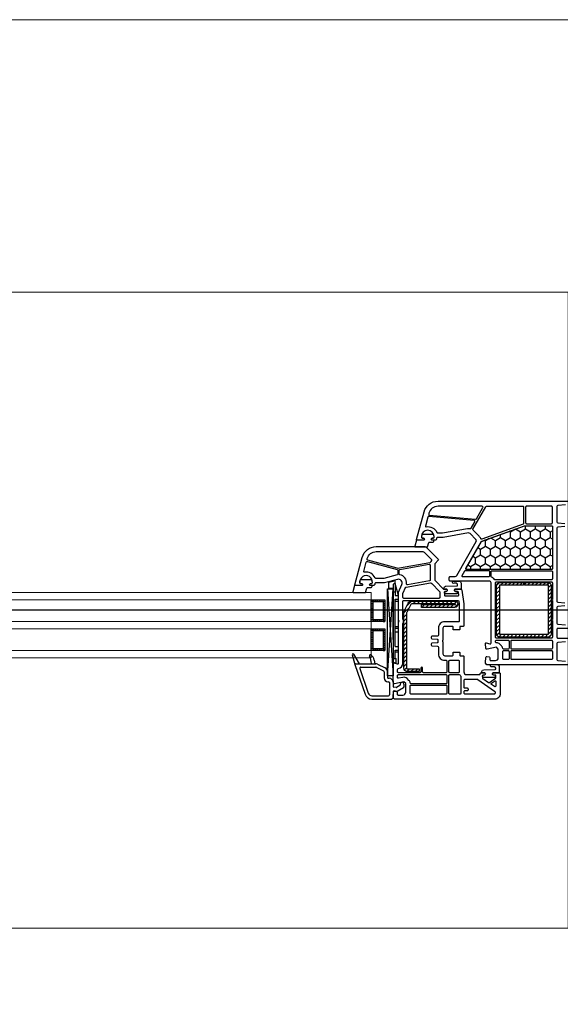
# Model space of a CAD drawing. Header units: millimetres. Extents: x 53645 to 137188, y 78097 to 135542.
# Tile 270 of 288: x 123000 to 123298, y 131604 to 132146. Entities that reach past the tile are written whole.
import ezdxf

# ---------------------------------------------------------------- set-up
doc = ezdxf.new("R2010")
doc.units = ezdxf.units.MM
doc.linetypes.add('CONTI', pattern=[0])
doc.linetypes.add('GOST2.303 5', pattern=[24, 20, -1.5, 1, -1.5])
for name, color, linetype in [('axis_dim', 40, 'CONTI'), ('GASKET', 5, 'Continuous'), ('PVC', 7, 'Continuous'), ('STEEL', 5, 'Continuous')]:
    doc.layers.add(name, color=color, linetype=linetype)
for name, color, linetype, lineweight in [('doors_windows', 4, 'Continuous', 5), ('furniture', 36, 'Continuous', 0), ('stair1', 7, 'Continuous', 15)]:
    doc.layers.add(name, color=color, linetype=linetype, lineweight=lineweight)

# ---------------------------------------------------------------- blocks, each defined once
blk = doc.blocks.new('*U15')
at = {"linetype": 'Continuous'}
h = blk.add_hatch(dxfattribs=at)
h.set_pattern_fill('HONEY', color=6, angle=-90, style=0)
h.set_pattern_definition([(270, (672.6262, 52.6428), (-2.74963, -4.7625), [3.175, -6.35]), (150, (672.6262, 52.6428), (-2.74963, 4.7625), [3.175, -6.35]), (210, (672.6262, 52.6428), (-5.49926, -6e-07), [-6.35, 3.175])])
h.paths.add_polyline_path([(544.25, -37.59, -0.57735), (543.82, -36.84), (551.5, -23.53, 0.079163), (551.89, -22.5, -0.259107), (552.21, -22.14), (575.88, -13.52, -0.087489), (576.06, -13.49), (590.77, -13.49, -0.414214), (591.27, -13.99), (591.27, -37.09, -0.414214), (590.77, -37.59)])
at = {"color": 1, "linetype": 'Continuous', "lineweight": 25}
for p, q in [((500.51, -48.17), (503.5, -96.18)), ((500.51, -96.18), (503.5, -48.17))]:
    blk.add_line(p, q, dxfattribs=at)
at = {"color": 1, "linetype": 'Continuous'}
for p, q in [((503.49, -44.14), (500.93, -44.82)), ((500.93, -44.82), (500.93, -47.87)), ((500.93, -47.87), (503.49, -47.87)), ((504.69, -43.52), (503.49, -43.85)), ((503.49, -43.85), (503.49, -44.14)), ((504.69, -45.37), (503.49, -45.65)), ((503.49, -45.65), (503.49, -88.61)), ((504.69, -45.39), (504.69, -43.52)), ((504.69, -45.37), (504.69, -51.97)), ((506.49, -51.97), (504.69, -45.37)), ((504.69, -45.65), (504.69, -51.97)), ((503.49, -49.97), (504.69, -49.97)), ((503.49, -76.2), (503.49, -52)), ((504.69, -51.97), (506.49, -51.97)), ((504.69, -53.97), (504.69, -54.57)), ((504.69, -53.97), (506.49, -53.97)), ((504.69, -79.97), (504.69, -53.97)), ((506.49, -82.97), (506.49, -51.97)), ((504.69, -54.97), (506.49, -54.97)), ((504.69, -68.97), (506.49, -68.97)), ((504.69, -69.97), (506.49, -69.97)), ((504.69, -71.97), (506.49, -71.97)), ((504.69, -79.97), (506.49, -79.97)), ((503.49, -86.67), (505.19, -86.67)), ((504.69, -81.97), (506.49, -81.97)), ((504.69, -86.67), (504.69, -81.97)), ((504.69, -82.97), (506.49, -82.97)), ((505.19, -89.07), (505.19, -86.67)), ((503.49, -88.61), (505.19, -89.07))]:
    blk.add_line(p, q, dxfattribs=at)
at = {"color": 5}
for p, q in [((492.53, -55.28), (491.53, -55.28)), ((492.53, -56.28), (491.53, -56.28)), ((492.53, -57.28), (491.53, -57.28)), ((492.53, -58.28), (491.53, -58.28)), ((492.53, -59.28), (491.53, -59.28)), ((492.53, -55.28), (492.53, -54.28)), ((493.03, -55.28), (493.03, -54.28)), ((494.03, -55.28), (494.03, -54.28)), ((495.03, -55.28), (495.03, -54.28)), ((496.03, -55.28), (496.03, -54.28)), ((497.03, -55.28), (497.03, -54.28)), ((498.03, -55.28), (498.03, -54.28)), ((498.03, -55.28), (499.03, -55.28)), ((498.03, -56.28), (499.03, -56.28)), ((498.03, -57.28), (499.03, -57.28)), ((498.03, -58.28), (499.03, -58.28)), ((498.03, -59.28), (499.03, -59.28)), ((492.53, -60.28), (491.53, -60.28)), ((492.53, -61.28), (491.53, -61.28)), ((492.53, -62.28), (491.53, -62.28)), ((492.53, -63.28), (491.53, -63.28)), ((492.53, -64.28), (491.53, -64.28)), ((498.03, -60.28), (499.03, -60.28)), ((498.03, -61.28), (499.03, -61.28)), ((498.03, -62.28), (499.03, -62.28)), ((498.03, -63.28), (499.03, -63.28)), ((498.03, -64.28), (499.03, -64.28)), ((492.53, -65.28), (491.53, -65.28)), ((492.53, -65.28), (491.53, -65.28)), ((492.53, -66.28), (491.53, -66.28)), ((492.53, -65.28), (492.53, -66.28)), ((492.53, -71.28), (492.53, -70.28)), ((493.03, -66.28), (493.03, -65.28)), ((493.03, -71.28), (493.03, -70.28)), ((494.03, -66.28), (494.03, -65.28)), ((494.03, -71.28), (494.03, -70.28)), ((495.03, -66.28), (495.03, -65.28)), ((495.03, -71.28), (495.03, -70.28)), ((496.03, -66.28), (496.03, -65.28)), ((496.03, -71.28), (496.03, -70.28)), ((497.03, -66.28), (497.03, -65.28)), ((497.03, -71.28), (497.03, -70.28)), ((498.03, -65.28), (499.03, -65.28)), ((498.03, -65.28), (499.03, -65.28)), ((498.03, -65.28), (498.03, -66.28)), ((498.03, -66.28), (499.03, -66.28)), ((498.03, -71.28), (498.03, -70.28)), ((492.53, -71.28), (491.53, -71.28)), ((492.53, -72.28), (491.53, -72.28)), ((492.53, -73.28), (491.53, -73.28)), ((492.53, -74.28), (491.53, -74.28)), ((492.53, -75.28), (491.53, -75.28)), ((498.03, -71.28), (499.03, -71.28)), ((498.03, -72.28), (499.03, -72.28)), ((498.03, -73.28), (499.03, -73.28)), ((498.03, -74.28), (499.03, -74.28)), ((498.03, -75.28), (499.03, -75.28)), ((492.53, -76.28), (491.53, -76.28)), ((492.53, -77.28), (491.53, -77.28)), ((492.53, -78.28), (491.53, -78.28)), ((492.53, -79.28), (491.53, -79.28)), ((492.53, -80.28), (491.53, -80.28)), ((492.53, -81.28), (491.53, -81.28)), ((492.53, -81.28), (491.53, -81.28)), ((492.53, -81.28), (492.53, -82.28)), ((493.03, -82.28), (493.03, -81.28)), ((494.03, -82.28), (494.03, -81.28)), ((495.03, -82.28), (495.03, -81.28)), ((496.03, -82.28), (496.03, -81.28)), ((497.03, -82.28), (497.03, -81.28)), ((498.03, -76.28), (499.03, -76.28)), ((498.03, -77.28), (499.03, -77.28)), ((498.03, -78.28), (499.03, -78.28)), ((498.03, -79.28), (499.03, -79.28)), ((498.03, -80.28), (499.03, -80.28)), ((498.03, -81.28), (499.03, -81.28)), ((498.03, -81.28), (499.03, -81.28)), ((498.03, -81.28), (498.03, -82.28)), ((492.53, -82.28), (491.53, -82.28)), ((498.03, -82.28), (499.03, -82.28))]:
    blk.add_line(p, q, dxfattribs=at)
blk.add_lwpolyline([(543.9, -37.59, -0.57735), (543.64, -37.14), (552.27, -22.19, -0.176327), (552.43, -22.06), (575.92, -13.51, -0.087489), (576.02, -13.49), (590.97, -13.49, -0.414214), (591.27, -13.79), (591.27, -37.29, -0.414214), (590.97, -37.59)], format="xyb", close=True)
at = {"color": 1, "linetype": 'Continuous', "lineweight": 25}
blk.add_lwpolyline([(500.51, -50.18), (500.51, -48.17), (503.5, -48.17), (503.5, -96.18), (500.51, -96.18)], close=True, dxfattribs=at)
at = {"color": 5}
for points in [[(499.03, -66.28), (491.53, -66.28), (491.53, -54.28), (499.03, -54.28)], [(498.03, -65.28), (492.53, -65.28), (492.53, -55.28), (498.03, -55.28)], [(499.03, -82.28), (491.53, -82.28), (491.53, -70.28), (499.03, -70.28)], [(498.03, -81.28), (492.53, -81.28), (492.53, -71.28), (498.03, -71.28)]]:
    blk.add_lwpolyline(points, close=True, dxfattribs=at)
at = {"layer": 'doors_windows', "color": 5}
for points in [[(100, -50.28), (491.53, -50.28), (491.53, -54.28), (100, -54.28)], [(100, -66.28), (491.53, -66.28), (491.53, -70.28), (100, -70.28)], [(100, -82.28), (491.53, -82.28), (491.53, -86.28), (100, -86.28)]]:
    blk.add_lwpolyline(points, close=True, dxfattribs=at)
at = {"layer": 'GASKET'}
for p, q in [((481.06, -84.5), (482.5, -89.88)), ((481.79, -84.2), (484.79, -89.5)), ((493.04, -87.48), (493.4, -89.5))]:
    blk.add_line(p, q, dxfattribs=at)
at = {"layer": 'GASKET', "color": 5, "linetype": 'Continuous'}
for points in [[(525.35, -22.56, 0.414214), (526.05, -21.86), (526.05, -21.76, 0.414214), (525.75, -21.46), (524.9, -21.46), (524.73, -21.16, -0.57735), (525.25, -20.26), (525.7, -20.26, 0.414214), (526.2, -19.76), (526.2, -19.46, 0.020024), (526.19, -19.18, 0.390947), (525.19, -18.26), (520.21, -18.26, 0.390947), (519.21, -19.18), (519.2, -19.46), (519.2, -19.76, 0.414214), (519.7, -20.26), (520.15, -20.26, -0.57735), (520.67, -21.16), (520.49, -21.46), (516.45, -21.46), (515.43, -24.85, 0.502334), (515.72, -25.23), (522.48, -25.23), (523.21, -22.8, -0.349418), (523.51, -22.56)], [(491.25, -47.61, 0.414214), (491.95, -46.91), (491.95, -46.81, 0.414214), (491.65, -46.51), (490.8, -46.51), (490.63, -46.21, -0.57735), (491.15, -45.31), (491.6, -45.31, 0.414214), (492.1, -44.81), (492.1, -44.51, 0.020024), (492.09, -44.23, 0.390947), (491.09, -43.31), (486.11, -43.31, 0.390947), (485.11, -44.23), (485.1, -44.51), (485.1, -44.81, 0.414214), (485.6, -45.31), (486.05, -45.31, -0.57735), (486.57, -46.21), (486.39, -46.51), (482.35, -46.51), (481.33, -49.9, 0.502334), (481.62, -50.28), (488.38, -50.28), (489.11, -47.85, -0.349418), (489.4, -47.61)], [(538.37, -49.68, -0.414214), (538.87, -50.18, -0.054959), (538.78, -50.94, -0.351258), (538.59, -51.1), (532.15, -51.1, -0.351258), (531.95, -50.94, -0.054959), (531.87, -50.18, -0.414214), (532.37, -49.68), (532.82, -49.68, 0.57735), (533.34, -48.78), (533.16, -48.48), (531.7, -48.48, -0.414214), (531.5, -48.28), (531.5, -47.81, -0.407864), (532.48, -46.81), (538.69, -46.68, 0.433601), (539.08, -46.24), (539.05, -45.92, 0.363714), (538.33, -45.19), (537.36, -45.11, 0.169782), (537.17, -45.16, -1.241435), (536.72, -43.99), (539.81, -43.99, -0.414214), (541.01, -45.19), (541.01, -48.18, -0.414214), (540.71, -48.48), (537.57, -48.48), (537.4, -48.78, 0.57735), (537.92, -49.68)], [(559.35, -95.68, -0.414214), (559.85, -96.18, -0.054959), (559.77, -96.94, -0.351258), (559.58, -97.1), (553.13, -97.1, -0.351258), (552.94, -96.94, -0.054959), (552.85, -96.18, -0.414214), (553.35, -95.68), (553.8, -95.68, 0.57735), (554.32, -94.78), (554.15, -94.48), (552.69, -94.48, -0.414214), (552.49, -94.28), (552.49, -93.81, -0.407864), (553.47, -92.81), (559.68, -92.68, 0.433601), (560.07, -92.24), (560.04, -91.92, 0.363714), (559.31, -91.19), (558.35, -91.11, 0.169782), (558.16, -91.16, -1.241435), (557.7, -89.99), (560.79, -89.99, -0.414214), (561.99, -91.19), (561.99, -94.18, -0.414214), (561.69, -94.48), (558.56, -94.48), (558.39, -94.78, 0.57735), (558.9, -95.68)]]:
    blk.add_lwpolyline(points, format="xyb", close=True, dxfattribs=at)
at = {"layer": 'GASKET'}
for centre, radius, start, end in [((481.45, -84.4), 0.4, 29.4867, 195), ((491.09, -85.1), 0.6, 47.514, 209.42), ((483.6, -89.32), 8, 0, 29.42), ((488.12, -88.34), 5, 10, 47.514)]:
    blk.add_arc(centre, radius, start, end, dxfattribs=at)
at = {"layer": 'PVC'}
for p, q in [((482.49, -89.8), (482.49, -89.8)), ((482.51, -89.9), (488.07, -106.29)), ((482.79, -89.5), (493.94, -89.5)), ((485.25, -92.06), (489.87, -105.68)), ((485.72, -91.4), (493.94, -91.4)), ((491.6, -89.32), (491.6, -89.5)), ((494.16, -91.45), (498.31, -93.47)), ((494.99, -89.74), (499.14, -91.76)), ((498.59, -93.92), (498.59, -97.3)), ((500.49, -93.92), (500.49, -97)), ((500.99, -97.5), (501.39, -97.5)), ((500.69, -99.4), (501.09, -99.4)), ((501.59, -99.9), (501.59, -106.6)), ((503.49, -99.6), (503.49, -101.91)), ((505.14, -102.62), (503.9, -102.4)), ((507.24, -101.55), (505.48, -102.56)), ((509.24, -102.7), (505.69, -104.75)), ((507.49, -100.65), (507.49, -101.11)), ((509.49, -100.65), (509.49, -102.27)), ((491.77, -107.1), (501.09, -107.1)), ((502.74, -109), (503.49, -108.25)), ((503.49, -104.96), (503.49, -108.25)), ((505.69, -104.75), (504.08, -104.47)), ((491.86, -109), (502.74, -109))]:
    blk.add_line(p, q, dxfattribs=at)
for points in [[(598.46, -2), (594.25, -2.37, 0.388879), (593.79, -2.87), (593.79, -11.46, 0.388879), (594.25, -11.96), (598.16, -12.3, 0.700208)], [(598.16, -14), (594.25, -14.34, 0.388879), (593.79, -14.84), (593.79, -55.16, 0.388879), (594.25, -55.66), (598.16, -56, 0.700208)], [(598.16, -57.7), (594.25, -58.04, 0.388879), (593.79, -58.54), (593.79, -67.13, 0.388879), (594.25, -67.63), (598.46, -68, 0.700208)], [(599.99, -70), (594.29, -70, 0.414214), (593.79, -70.5), (593.79, -74.9, 0.414214), (594.29, -75.4), (599.99, -75.4, -0.414214)], [(598.46, -77.4), (594.25, -77.77, 0.388879), (593.79, -78.27), (593.79, -87.13, 0.388879), (594.25, -87.63), (598.46, -88, 0.700208)], [(599.99, -90), (555.24, -90), (554.49, -89.25), (554.49, -88.75), (554.67, -85.97, -0.446275), (555.26, -85.51), (556.38, -85.7, -0.36397), (556.79, -86.2), (556.79, -87.2, 0.414214), (557.29, -87.7), (559.99, -87.7, 0.414214), (561.49, -86.2), (561.49, -81.43), (560.49, -80.43), (555.27, -81.49, -0.454146), (554.67, -81.03), (554.49, -78.32, -0.51393), (554.87, -78.01), (556.86, -78.54, 0.493145), (557.49, -78.06), (557.49, -45, 0.414214), (556.49, -44), (534.99, -44, -0.414214), (534.49, -43.5), (534.49, -42, -0.414214), (534.99, -41.5), (537.69, -41.5, 0.267949), (538.56, -41), (549.36, -22.29, 0.339454), (549.2, -21.09), (545.91, -17.8, 0.245592), (545.02, -17.52), (531.19, -19.95, -0.043661), (530.67, -20), (527.99, -20, 0.414214), (527.49, -20.5, -0.414214), (526.49, -21.5), (524.84, -21.5), (524.67, -21.2, -0.57735), (525.19, -20.3), (525.64, -20.3, 0.414214), (526.14, -19.8), (526.14, -19.5, 1), (519.14, -19.5), (519.14, -19.8, 0.414214), (519.64, -20.3), (520.09, -20.3, -0.57735), (520.61, -21.2), (520.44, -21.5), (516.79, -21.5, -0.493145), (516.5, -21.12), (520.57, -5.93, -0.339454), (528.3, 0), (599.99, 0, -0.414214)]]:
    blk.add_lwpolyline(points, format="xyb", dxfattribs=at)
for points in [[(552.62, -2.8), (528.3, -2.8, 0.339454), (523.28, -6.65), (523.15, -7.12, 0.466308), (523.59, -7.75), (549.02, -9.97, 0.291473), (549.49, -9.72), (553.06, -3.55, 0.57735)], [(574.94, -2.8, -0.414214), (575.44, -3.3), (575.44, -12.18, -0.315299), (575.11, -12.65), (552.42, -20.91, -0.415199), (551.78, -20.61, 0.110369), (550.96, -19.32), (547.6, -15.95, -0.339454), (547.52, -15.35), (554.62, -3.05, -0.267949), (555.05, -2.8)], [(576.54, -3.3), (576.54, -11.9, 0.414214), (577.04, -12.4), (590.79, -12.4, 0.414214), (591.29, -11.9), (591.29, -3.3, 0.414214), (590.79, -2.8), (577.04, -2.8, 0.414214)], [(548.17, -10.6), (523.23, -8.42, 0.36397), (522.7, -8.79), (521.39, -13.7, 0.546119), (521.73, -14.08, -0.339137), (527.64, -17.21, 0.293253), (528.09, -17.5), (530.71, -17.5), (544.59, -15.05, -0.100742), (545.99, -15.09, 0.329802), (546.53, -14.85), (548.55, -11.35, 0.548619)], [(575.99, -13.5), (590.79, -13.5, -0.414214), (591.29, -14), (591.29, -37.1, -0.414214), (590.79, -37.6), (544.27, -37.6, -0.57735), (543.84, -36.85), (551.52, -23.54, 0.079163), (551.91, -22.51, -0.259107), (552.23, -22.15)], [(556.29, -38.3), (543.29, -38.3, 0.267949), (542.86, -38.55), (541.41, -41.05, 0.57735), (541.67, -41.5), (556.29, -41.5, 0.414214), (556.79, -41), (556.79, -38.8, 0.414214)], [(590.79, -38.3, -0.414214), (591.29, -38.8), (591.29, -42.8, -0.414214), (590.79, -43.3), (559.83, -43.3, -0.252264), (559.41, -43.08, 0.152167), (557.8, -41.76, -0.305615), (557.49, -41.29), (557.49, -38.8, -0.414214), (557.99, -38.3)], [(590.79, -44.4, -0.414214), (591.29, -44.9), (591.29, -54.1, 1), (591.29, -54.7), (591.29, -65.1, 1), (591.29, -65.7), (591.29, -74.9, -0.414214), (590.79, -75.4), (560.49, -75.4, -0.414214), (559.99, -74.9), (559.99, -44.9, -0.414214), (560.49, -44.4)], [(566.89, -76.5, -0.414214), (567.39, -77), (567.39, -81, -0.414214), (566.89, -81.5), (564.46, -81.5, -0.372896), (563.96, -81.07, 0.161969), (563.26, -79.66), (562.26, -78.66, 0.198912), (560.49, -77.93, -0.414214), (559.99, -77.43), (559.99, -77, -0.414214), (560.49, -76.5)], [(590.79, -76.5, -0.414214), (591.29, -77), (591.29, -81, -0.414214), (590.79, -81.5), (568.99, -81.5, -0.414214), (568.49, -81), (568.49, -77, -0.414214), (568.99, -76.5)], [(566.89, -82.2, -0.414214), (567.39, -82.7), (567.39, -86.7, -0.414214), (566.89, -87.2), (564.49, -87.2, -0.414214), (563.99, -86.7), (563.99, -82.7, -0.414214), (564.49, -82.2)], [(590.79, -82.2, -0.414214), (591.29, -82.7), (591.29, -86.7, -0.414214), (590.79, -87.2), (568.99, -87.2, -0.414214), (568.49, -86.7), (568.49, -82.7, -0.414214), (568.99, -82.2)]]:
    blk.add_lwpolyline(points, format="xyb", close=True, dxfattribs=at)
at = {"layer": 'PVC', "linetype": 'Continuous', "lineweight": 25}
for points in [[(504.24, -109), (503.49, -108.25), (503.49, -107.75), (503.67, -104.97, -0.446275), (504.26, -104.51), (505.38, -104.7, -0.36397), (505.79, -105.2), (505.79, -106.2, 0.414214), (506.29, -106.7), (508.99, -106.7, 0.414214), (510.49, -105.2), (510.49, -100.43), (509.49, -99.43), (504.27, -100.49, -0.454146), (503.67, -100.03), (503.5, -97.41, -0.016582), (503.49, -97.21), (503.49, -89.3, -0.493145), (503.87, -89.01), (505.86, -89.54, 0.493145), (506.49, -89.06), (506.49, -66.71, -0.201513), (506.64, -66.36, 0.420084), (506.64, -65.64, -0.201513), (506.49, -65.29), (506.49, -50), (508.32, -45.8, 0.628383), (505.97, -43.07), (498.76, -45), (493.99, -45, 0.414214), (493.49, -45.5, -0.414214), (492.49, -46.5), (490.84, -46.5), (490.67, -46.2, -0.57735), (491.19, -45.3), (491.63, -45.3, 0.38517), (492.12, -44.85, 1.105542), (485.16, -44.85, 0.38517), (485.66, -45.3), (486.09, -45.3, -0.57735), (486.61, -46.2), (486.44, -46.5), (482.79, -46.5, -0.493145), (482.5, -46.12), (486.57, -30.93, -0.339454), (494.3, -25), (521.08, -25, -0.198912), (521.78, -25.29), (528.34, -31.85, -0.414214), (528.34, -32.56), (526.64, -34.27, 0.198912), (526.49, -34.62), (526.49, -43.29, 0.198912), (526.64, -43.65), (531.34, -48.35, 0.198912), (531.7, -48.5), (533.14, -48.5), (533.31, -48.8, -0.57735), (532.79, -49.7), (532.29, -49.7, 0.414214), (531.79, -50.2), (531.79, -51.6, 0.414214), (532.29, -52.1), (539.28, -52.1, 0.455633), (539.77, -51.53), (539.58, -50.13, 0.373972), (539.08, -49.7), (537.89, -49.7, -0.57735), (537.37, -48.8), (537.54, -48.5), (540.93, -48.5, -0.373885), (541.43, -48.93), (542.49, -56.5), (542.49, -68.6, -0.414214), (542.19, -68.9), (540.59, -68.9, 0.414214), (540.29, -69.2), (540.29, -70.6, -0.414214), (539.99, -70.9), (536.89, -70.9, -0.414214), (536.59, -70.6), (536.59, -69.4, 0.414214), (536.09, -68.9), (531.99, -68.9, 0.414214), (530.99, -69.9), (530.99, -76.29, -0.201513), (530.84, -76.64, 0.420084), (530.84, -77.36, -0.201513), (530.99, -77.71), (530.99, -84.1, 0.414214), (531.99, -85.1), (536.09, -85.1, 0.414214), (536.59, -84.6), (536.59, -83.4, -0.414214), (536.89, -83.1), (539.99, -83.1, -0.414214), (540.29, -83.4), (540.29, -84.8, 0.414214), (540.59, -85.1), (542.19, -85.1, -0.414214), (542.49, -85.4), (542.49, -94, 0.414214), (543.99, -95.5), (550.99, -95.5, 0.414214), (551.49, -95, -0.414214), (551.99, -94.5), (554.14, -94.5), (554.31, -94.8, -0.57735), (553.79, -95.7), (553.29, -95.7, 0.414214), (552.79, -96.2), (552.79, -97.17, 0.244698), (553, -97.58), (556.05, -99.72, 0.315299), (556.63, -99.72), (559.98, -97.37, 0.244698), (560.19, -96.96), (560.19, -96.2, 0.414214), (559.69, -95.7), (558.89, -95.7, -0.57735), (558.37, -94.8), (558.54, -94.5), (562.19, -94.5, -0.414214), (562.49, -94.8), (562.49, -106, -0.414214), (559.49, -109)], [(507.01, -36.95, -0.109518), (505.71, -36.9), (489.55, -32.57, -0.414214), (489.2, -31.95), (489.28, -31.65, -0.339454), (494.3, -27.8), (519.92, -27.8, -0.198912), (520.62, -28.09), (524.61, -32.08, -0.382222), (524.65, -32.75, 0.088112), (524.15, -33.67, -0.274835), (523.76, -34)], [(494.09, -42.5, -0.293253), (493.64, -42.21, 0.339137), (487.73, -39.08, -0.546119), (487.39, -38.7), (488.76, -33.6, -0.414214), (489.37, -33.24), (505.77, -37.64, -0.339454), (506.14, -38.12), (506.14, -40.05, -0.339454), (505.77, -40.53), (498.5, -42.48, -0.065543), (498.37, -42.5)], [(511.55, -46.01, -0.498043), (510.97, -45.46, 0.394481), (507.26, -40.57, -0.365019), (506.84, -40.07), (506.84, -38.12, -0.36397), (507.25, -37.62), (523.4, -34.77, -0.466308), (523.99, -35.27), (523.99, -43.39, -0.36397), (523.58, -43.89)], [(509.49, -53.5, -0.414214), (508.99, -53), (508.99, -50.63, -0.103244), (509.03, -50.43), (510.28, -47.58, -0.251284), (510.65, -47.28), (524.11, -44.91, -0.28183), (524.6, -45.1, 0.034736), (524.87, -45.41), (529.14, -49.69, -0.198912), (529.29, -50.04), (529.29, -53, -0.414214), (528.79, -53.5)], [(520.29, -94.4, -0.414214), (519.79, -93.9), (519.79, -91.9, 1), (518.79, -91.9), (518.79, -93.9, -0.414214), (518.29, -94.4), (506.49, -94.4, -0.414214), (505.99, -93.9), (505.99, -92.61, -0.387795), (506.44, -92.11, 0.387795), (508.99, -89.32), (508.99, -67.31, 0.229416), (508.99, -64.69), (508.99, -55.1, -0.414214), (509.49, -54.6), (539.26, -54.6, -0.373972), (539.76, -55.03), (539.99, -56.64, -0.034844), (539.99, -56.71), (539.99, -65.9, -0.414214), (539.49, -66.4), (531.99, -66.4, 0.414214), (528.49, -69.9), (528.49, -73.72, -0.39896), (528.02, -74.22), (524.96, -74.38, 0.39896), (524.49, -74.87), (524.49, -75.31, 0.39896), (524.96, -75.8), (527.76, -75.95, -0.442836), (528.23, -76.52, 0.074681), (528.23, -77.48, -0.442836), (527.76, -78.05), (524.96, -78.2, 0.39896), (524.49, -78.69), (524.49, -79.13, 0.39896), (524.96, -79.62), (528.02, -79.78, -0.39896), (528.49, -80.28), (528.49, -84.1, 0.414214), (531.99, -87.6), (532.69, -87.6, -0.414214), (533.19, -88.1), (533.19, -93.9, -0.414214), (532.69, -94.4)], [(534.79, -94.4, -0.414214), (534.29, -93.9), (534.29, -88.1, -0.414214), (534.79, -87.6), (539.49, -87.6, -0.414214), (539.99, -88.1), (539.99, -93.9, -0.414214), (539.49, -94.4)], [(513.46, -100.5, -0.372896), (512.96, -100.07, 0.161969), (512.26, -98.66), (511.26, -97.66, 0.251647), (508.99, -96.98), (506.59, -97.47, -0.4743), (505.99, -96.98), (505.99, -96, -0.414214), (506.49, -95.5), (532.69, -95.5, -0.414214), (533.19, -96), (533.19, -100, -0.414214), (532.69, -100.5)], [(534.79, -106.2, -0.414214), (534.29, -105.7), (534.29, -96, -0.414214), (534.79, -95.5), (539.96, -95.5, -0.284915), (540.41, -95.78, 0.045769), (540.79, -96.4, -0.162278), (540.89, -96.7), (540.89, -105.7, -0.414214), (540.39, -106.2)], [(513.49, -106.2, -0.414214), (512.99, -105.7), (512.99, -101.7, -0.414214), (513.49, -101.2), (532.69, -101.2, -0.414214), (533.19, -101.7), (533.19, -105.7, -0.414214), (532.69, -106.2)], [(543.19, -106.2, -0.414214), (542.69, -105.7), (542.69, -104.7, -0.414214), (543.19, -104.2), (544.49, -104.2, 0.414214), (544.99, -103.7), (544.99, -103.5, 0.414214), (544.49, -103), (543.19, -103, -0.414214), (542.69, -102.5), (542.69, -98.49, -0.436376), (543.23, -97.99, 0.01877), (543.49, -98), (549.96, -98, -0.153915), (550.24, -98.09), (559.48, -104.56, -0.244698), (559.69, -104.97), (559.69, -105.7, -0.414214), (559.19, -106.2)], [(557.8, -100.94, -0.520567), (557.8, -100.12), (559.4, -98.99, -0.606815), (560.19, -99.4), (560.19, -101.65, -0.606815), (559.4, -102.06)]]:
    blk.add_lwpolyline(points, format="xyb", close=True, dxfattribs=at)
at = {"layer": 'PVC'}
for centre, radius, start, end in [((482.79, -89.8), 0.3, 90, 198.7481), ((485.72, -91.9), 0.5, 90, 198.7481), ((493.94, -91.9), 2.4, 64.0795, 90), ((493.94, -91.9), 0.5, 64.0795, 90), ((498.09, -93.92), 2.4, 0, 64.0795), ((498.09, -93.92), 0.5, 0, 64.0795), ((500.69, -97.3), 2.1, 180, 270), ((500.99, -97), 0.5, 180, 270), ((501.39, -99.6), 2.1, 0, 90), ((501.09, -99.9), 0.5, 0, 90), ((503.99, -101.91), 0.5, 180, 260), ((505.23, -102.13), 0.5, 260, 300), ((506.99, -101.11), 0.5, 300, 0), ((508.49, -100.65), 1, 0, 180), ((508.99, -102.27), 0.5, 300, 0), ((491.86, -105), 4, 198.7481, 270), ((491.86, -105), 2.1, 198.7481, 270), ((501.09, -106.6), 0.5, 270, 0), ((503.99, -104.96), 0.5, 80, 180)]:
    blk.add_arc(centre, radius, start, end, dxfattribs=at)
at = {"layer": 'STEEL', "color": 5, "linetype": 'Continuous'}
for p, q in [((562.15, -44.8), (560.59, -46.36)), ((562.09, -46.98), (560.59, -48.48)), ((564.27, -44.8), (562.77, -46.3)), ((566.39, -44.8), (564.89, -46.3)), ((568.51, -44.8), (567.01, -46.3)), ((570.63, -44.8), (569.13, -46.3)), ((572.75, -44.8), (571.25, -46.3)), ((574.87, -44.8), (573.37, -46.3)), ((577, -44.8), (575.84, -45.95)), ((579.12, -44.8), (577.62, -46.3)), ((581.24, -44.8), (579.74, -46.3)), ((583.36, -44.8), (581.86, -46.3)), ((585.48, -44.8), (583.98, -46.3)), ((587.6, -44.8), (586.1, -46.3)), ((589.62, -44.9), (588.22, -46.3)), ((590.57, -46.07), (589.09, -47.55)), ((590.59, -48.17), (589.09, -49.67)), ((562.09, -49.1), (560.59, -50.6)), ((562.09, -51.22), (560.59, -52.72)), ((562.09, -53.34), (560.59, -54.84)), ((590.59, -50.3), (589.09, -51.8)), ((590.59, -52.42), (589.09, -53.92)), ((512.32, -58.68), (509.47, -61.53)), ((513.71, -55.03), (511.23, -57.51)), ((515.97, -55.03), (514.47, -56.53)), ((518.23, -55.03), (516.73, -56.53)), ((520.5, -55.03), (519, -56.53)), ((520.91, -56.87), (519.34, -58.45)), ((522.76, -55.03), (521.26, -56.53)), ((523.18, -56.87), (521.6, -58.45)), ((525.02, -55.03), (523.52, -56.53)), ((525.44, -56.87), (523.86, -58.45)), ((527.29, -55.03), (525.79, -56.53)), ((527.7, -56.87), (526.12, -58.45)), ((529.55, -55.03), (528.05, -56.53)), ((529.97, -56.87), (528.39, -58.45)), ((531.81, -55.03), (530.31, -56.53)), ((532.23, -56.87), (530.65, -58.45)), ((534.07, -55.03), (532.57, -56.53)), ((534.49, -56.87), (532.91, -58.45)), ((536.34, -55.03), (534.84, -56.53)), ((536.75, -56.87), (535.17, -58.45)), ((538.39, -55.24), (537.1, -56.53)), ((539.12, -56.78), (537.44, -58.45)), ((562.09, -55.46), (560.59, -56.96)), ((562.09, -57.58), (560.59, -59.08)), ((590.59, -54.54), (589.09, -56.04)), ((590.59, -56.66), (589.09, -58.16)), ((590.59, -58.78), (589.09, -60.28)), ((510.97, -62.3), (509.47, -63.8)), ((510.97, -64.56), (509.47, -66.06)), ((562.09, -59.7), (560.59, -61.2)), ((562.09, -61.83), (560.59, -63.33)), ((562.09, -63.95), (560.59, -65.45)), ((590.59, -60.9), (589.09, -62.4)), ((590.59, -63.02), (589.09, -64.52)), ((510.97, -66.82), (509.47, -68.32)), ((510.97, -69.08), (509.47, -70.58)), ((562.09, -66.07), (560.59, -67.57)), ((562.09, -68.19), (560.59, -69.69)), ((562.09, -70.31), (560.59, -71.81)), ((590.59, -65.15), (589.09, -66.65)), ((590.59, -67.27), (589.09, -68.77)), ((590.59, -69.39), (589.09, -70.89)), ((510.97, -71.35), (509.47, -72.85)), ((510.97, -73.61), (509.47, -75.11)), ((562.09, -72.43), (560.69, -73.83)), ((563.34, -73.3), (561.86, -74.78)), ((565.47, -73.3), (563.97, -74.8)), ((567.59, -73.3), (566.09, -74.8)), ((569.71, -73.3), (568.21, -74.8)), ((571.83, -73.3), (570.33, -74.8)), ((573.95, -73.3), (572.45, -74.8)), ((576.07, -73.3), (574.57, -74.8)), ((578.19, -73.3), (576.69, -74.8)), ((580.32, -73.3), (578.82, -74.8)), ((582.44, -73.3), (580.94, -74.8)), ((584.56, -73.3), (583.06, -74.8)), ((586.68, -73.3), (585.18, -74.8)), ((588.8, -73.3), (587.3, -74.8)), ((590.59, -71.51), (589.09, -73.01)), ((590.54, -73.68), (589.47, -74.75)), ((510.97, -75.87), (509.47, -77.37)), ((510.97, -78.13), (509.47, -79.63)), ((510.97, -80.4), (509.47, -81.9)), ((510.97, -82.66), (509.47, -84.16)), ((510.97, -84.92), (509.47, -86.42)), ((510.97, -87.19), (509.47, -88.69)), ((510.97, -89.45), (509.47, -90.95)), ((510.97, -91.71), (509.78, -92.9)), ((512.61, -92.33), (511.14, -93.8)), ((514.88, -92.33), (513.38, -93.83)), ((517.14, -92.33), (515.64, -93.83)), ((517.97, -93.76), (517.9, -93.83))]:
    blk.add_line(p, q, dxfattribs=at)
blk.add_lwpolyline([(575.84, -46.3), (575.84, -44.8), (589.09, -44.8, -0.414214), (590.59, -46.3), (590.59, -73.3, -0.414214), (589.09, -74.8), (562.09, -74.8, -0.414214), (560.59, -73.3), (560.59, -46.3, -0.414214), (562.09, -44.8), (575.34, -44.8), (575.34, -46.3), (562.09, -46.3), (562.09, -73.3), (589.09, -73.3), (589.09, -46.3)], format="xyb", close=True, dxfattribs=at)
at = {"layer": 'STEEL', "linetype": 'Continuous'}
blk.add_lwpolyline([(509.47, -91.83), (509.47, -61.5, -0.116434), (509.68, -60.61), (511.92, -56.13, -0.284079), (513.7, -55.03), (537.62, -55.03, -0.414214), (539.12, -56.53), (539.12, -56.95, -0.414214), (537.62, -58.45), (519.11, -58.45), (519.11, -56.87), (537.71, -56.87, 0.940252), (537.73, -56.53), (513.83, -56.53, 0.228035), (513.26, -56.81), (511.02, -61.28, 0.116434), (510.97, -61.5), (510.97, -91.83, 0.414214), (511.47, -92.33), (517.97, -92.33), (517.97, -93.83), (511.47, -93.83, -0.414214)], format="xyb", close=True, dxfattribs=at)

msp = doc.modelspace()

# ---------------------------------------------------------------- linework, layer by layer
at = {"layer": 'axis_dim', "linetype": 'GOST2.303 5', "lineweight": 25, "ltscale": 100}
msp.add_lwpolyline([(123427.31, 131821.38), (117677.31, 131821.38)], dxfattribs=at)
at = {"layer": 'doors_windows', "lineweight": 20, "ltscale": 50}
msp.add_lwpolyline([(122702.31, 131996.38), (123302.32, 131996.38), (123302.32, 131646.38), (122702.3, 131646.38)], close=True, dxfattribs=at)
at = {"layer": 'furniture'}
msp.add_lwpolyline([(124582.32, 129221.4), (124582.33, 131646.39), (122652.3, 131646.38), (122652.3, 131046.38), (123982.32, 131046.32), (123982.32, 129221.43), (124582.32, 129221.43)], dxfattribs=at)
at = {"layer": 'stair1', "ltscale": 75}
msp.add_lwpolyline([(113102.3, 132146.38), (124677.51, 132146.38)], dxfattribs=at)

# ---------------------------------------------------------------- block references
at = {"ltscale": 100}
msp.add_blockref('*U15', (122702.3, 131881.38), dxfattribs=at)

doc.saveas('drawing.dxf')
